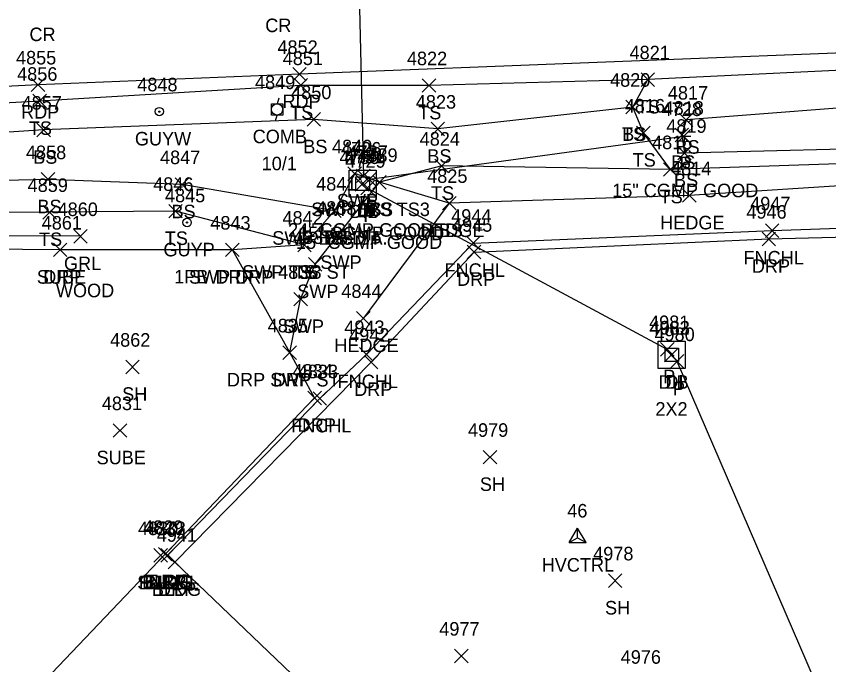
# Model space of a CAD drawing. Extents: x 1472233 to 1475777, y 540726 to 543442.
# Drawn here: x 1474968.2 to 1475088.3, y 541610.2 to 541706.1 of the extents above; entities that cross this region are included whole.
import ezdxf

# ---------------------------------------------------------------- set-up
doc = ezdxf.new("R2010")
doc.units = 0
for name, color, linetype in [('C_A', 7, 'Continuous'), ('C_I', 7, 'Continuous'), ('CPSM', 7, 'Continuous'), ('D_A', 7, 'Continuous'), ('D_C', 7, 'Continuous'), ('D_I', 7, 'Continuous'), ('D_TIC', 7, 'Continuous'), ('DCP', 7, 'Continuous'), ('DS', 7, 'Continuous'), ('L_A', 7, 'Continuous'), ('L_I', 7, 'Continuous'), ('L_TIC', 7, 'Continuous'), ('LAHR', 7, 'Continuous'), ('LBC', 7, 'Continuous'), ('LELB', 7, 'Continuous'), ('LFNC', 7, 'Continuous'), ('P_A', 7, 'Continuous'), ('P_I', 7, 'Continuous'), ('P_TIC', 7, 'Continuous'), ('PET', 7, 'Continuous'), ('R_A', 7, 'Continuous'), ('R_C', 7, 'Continuous'), ('R_I', 7, 'Continuous'), ('R_TIC', 7, 'Continuous'), ('RDP', 7, 'Continuous'), ('RGR', 7, 'Continuous'), ('RSW', 7, 'Continuous'), ('U_A', 7, 'Continuous'), ('U_C', 7, 'Continuous'), ('U_I', 7, 'Continuous'), ('U_TIC', 7, 'Continuous'), ('UP', 7, 'Continuous'), ('UPGW', 7, 'Continuous')]:
    doc.layers.add(name, color=color, linetype=linetype)

msp = doc.modelspace()

# ---------------------------------------------------------------- linework, layer by layer
at = {"layer": 'CPSM'}
for p, q in [((1475049.92, 541628.28), (1475051.17, 541630.44)), ((1475052.42, 541628.28), (1475051.17, 541630.44)), ((1475051.17, 541629), (1475051.17, 541630.44)), ((1475049.92, 541628.28), (1475051.17, 541629)), ((1475049.92, 541628.28), (1475052.42, 541628.28)), ((1475051.17, 541629), (1475051.17, 541629)), ((1475051.17, 541629), (1475052.42, 541628.28))]:
    msp.add_line(p, q, dxfattribs=at)
at = {"layer": 'D_TIC'}
for points in [[(1475065.87, 541687.33), (1475067.87, 541689.33)], [(1475067.87, 541687.33), (1475065.87, 541689.33)], [(1475018.51, 541681.49), (1475020.51, 541683.49)], [(1475020.51, 541681.49), (1475018.51, 541683.49)], [(1475019.42, 541680.98), (1475021.42, 541682.98)], [(1475021.42, 541680.98), (1475019.42, 541682.98)], [(1475018.31, 541680.24), (1475020.31, 541682.24)], [(1475020.31, 541680.24), (1475018.31, 541682.24)], [(1475019.12, 541679.69), (1475021.12, 541681.69)], [(1475021.12, 541679.69), (1475019.12, 541681.69)], [(1475063.45, 541655.84), (1475065.45, 541657.84)], [(1475065.45, 541655.84), (1475063.45, 541657.84)], [(1475064.04, 541655.02), (1475066.04, 541657.02)], [(1475066.04, 541655.02), (1475064.04, 541657.02)], [(1475064.89, 541654.07), (1475066.89, 541656.07)], [(1475066.89, 541654.07), (1475064.89, 541656.07)]]:
    msp.add_lwpolyline(points, dxfattribs=at)
at = {"layer": 'DCP'}
for points in [[(1475018.28, 541734.12), (1475019.51, 541682.49)], [(1475020.42, 541681.98), (1475066.87, 541688.33)], [(1475020.12, 541680.69), (1475064.45, 541656.84)], [(1475100.14, 541575.69), (1475065.89, 541655.07)]]:
    msp.add_lwpolyline(points, dxfattribs=at)
at = {"layer": 'DS'}
for p, q in [((1475017.41, 541683.34), (1475021.41, 541683.34)), ((1475017.41, 541679.34), (1475017.41, 541683.34)), ((1475018.41, 541680.34), (1475018.41, 541682.34)), ((1475018.41, 541682.34), (1475020.41, 541682.34)), ((1475020.41, 541682.34), (1475020.41, 541680.34)), ((1475021.41, 541683.34), (1475021.41, 541679.34)), ((1475019.41, 541681.34), (1475019.41, 541681.34)), ((1475019.41, 541681.34), (1475019.41, 541681.34)), ((1475020.41, 541680.34), (1475018.41, 541680.34)), ((1475021.41, 541679.34), (1475017.41, 541679.34)), ((1475063.1, 541658.04), (1475067.1, 541658.04)), ((1475063.1, 541654.04), (1475063.1, 541658.04)), ((1475067.1, 541658.04), (1475067.1, 541654.04)), ((1475064.1, 541655.04), (1475064.1, 541657.04)), ((1475064.1, 541657.04), (1475066.1, 541657.04)), ((1475065.1, 541656.04), (1475065.1, 541656.04)), ((1475065.1, 541656.04), (1475065.1, 541656.04)), ((1475066.1, 541657.04), (1475066.1, 541655.04)), ((1475066.1, 541655.04), (1475064.1, 541655.04)), ((1475067.1, 541654.04), (1475063.1, 541654.04))]:
    msp.add_line(p, q, dxfattribs=at)
at = {"layer": 'L_TIC'}
for points in [[(1475009.27, 541694.86), (1475011.27, 541696.86)], [(1475011.27, 541694.86), (1475009.27, 541696.86)], [(1475028.2, 541694.84), (1475030.2, 541696.84)], [(1475030.2, 541694.84), (1475028.2, 541696.84)], [(1475060.55, 541695.71), (1475062.55, 541697.71)], [(1475062.55, 541695.71), (1475060.55, 541697.71)], [(1475060.55, 541695.71), (1475062.55, 541697.71)], [(1475062.55, 541695.71), (1475060.55, 541697.71)], [(1474970.64, 541692.54), (1474972.64, 541694.54)], [(1474972.64, 541692.54), (1474970.64, 541694.54)], [(1475058.33, 541691.66), (1475060.33, 541693.66)], [(1475060.33, 541691.66), (1475058.33, 541693.66)], [(1475058.33, 541691.66), (1475060.33, 541693.66)], [(1475060.33, 541691.66), (1475058.33, 541693.66)], [(1475011.18, 541689.83), (1475013.18, 541691.83)], [(1475013.18, 541689.83), (1475011.18, 541691.83)], [(1475066.21, 541689.76), (1475068.21, 541691.76)], [(1475068.21, 541689.76), (1475066.21, 541691.76)], [(1474971.24, 541688.28), (1474973.24, 541690.28)], [(1474973.24, 541688.28), (1474971.24, 541690.28)], [(1475029.52, 541688.42), (1475031.52, 541690.42)], [(1475031.52, 541688.42), (1475029.52, 541690.42)], [(1475059.9, 541687.85), (1475061.9, 541689.85)], [(1475061.9, 541687.85), (1475059.9, 541689.85)], [(1475065.58, 541687.52), (1475067.58, 541689.52)], [(1475067.58, 541687.52), (1475065.58, 541689.52)], [(1475065.99, 541684.85), (1475067.99, 541686.85)], [(1475067.99, 541684.85), (1475065.99, 541686.85)], [(1475065.99, 541684.85), (1475067.99, 541686.85)], [(1475067.99, 541684.85), (1475065.99, 541686.85)], [(1475030.09, 541682.95), (1475032.09, 541684.95)], [(1475032.09, 541682.95), (1475030.09, 541684.95)], [(1475063.89, 541682.43), (1475065.89, 541684.43)], [(1475065.89, 541682.43), (1475063.89, 541684.43)], [(1475063.89, 541682.43), (1475065.89, 541684.43)], [(1475065.89, 541682.43), (1475063.89, 541684.43)], [(1474971.88, 541680.96), (1474973.88, 541682.96)], [(1474973.88, 541680.96), (1474971.88, 541682.96)], [(1475020.88, 541680.54), (1475022.88, 541682.54)], [(1475022.88, 541680.54), (1475020.88, 541682.54)], [(1475020.88, 541680.54), (1475022.88, 541682.54)], [(1475022.88, 541680.54), (1475020.88, 541682.54)], [(1474991.7, 541680.22), (1474993.7, 541682.22)], [(1474993.7, 541680.22), (1474991.7, 541682.22)], [(1475066.69, 541678.58), (1475068.69, 541680.58)], [(1475068.69, 541678.58), (1475066.69, 541680.58)], [(1475031.2, 541677.45), (1475033.2, 541679.45)], [(1475033.2, 541677.45), (1475031.2, 541679.45)], [(1475031.2, 541677.45), (1475033.2, 541679.45)], [(1475033.2, 541677.45), (1475031.2, 541679.45)], [(1474972.14, 541676.11), (1474974.14, 541678.11)], [(1474974.14, 541676.11), (1474972.14, 541678.11)], [(1474990.74, 541676.27), (1474992.74, 541678.27)], [(1474992.74, 541676.27), (1474990.74, 541678.27)], [(1475014.23, 541676.31), (1475016.23, 541678.31)], [(1475016.23, 541676.31), (1475014.23, 541678.31)], [(1475078.95, 541673.39), (1475080.95, 541675.39)], [(1475080.95, 541673.39), (1475078.95, 541675.39)], [(1475009.81, 541671.28), (1475011.81, 541673.28)], [(1475011.81, 541671.28), (1475009.81, 541673.28)], [(1475034.75, 541671.56), (1475036.75, 541673.56)], [(1475036.75, 541671.56), (1475034.75, 541673.56)], [(1475018.51, 541660.44), (1475020.51, 541662.44)], [(1475020.51, 541660.44), (1475018.51, 541662.44)], [(1475018.95, 541655.11), (1475020.95, 541657.11)], [(1475020.95, 541655.11), (1475018.95, 541657.11)], [(1474984.37, 541653.24), (1474986.37, 541655.24)], [(1474986.37, 541653.24), (1474984.37, 541655.24)], [(1475012.07, 541648.58), (1475014.07, 541650.58)], [(1475014.07, 541648.58), (1475012.07, 541650.58)], [(1475037.24, 541639.92), (1475039.24, 541641.92)], [(1475039.24, 541639.92), (1475037.24, 541641.92)], [(1474989.21, 541625.57), (1474991.21, 541627.57)], [(1474991.21, 541625.57), (1474989.21, 541627.57)], [(1474989.21, 541625.57), (1474991.21, 541627.57)], [(1474991.21, 541625.57), (1474989.21, 541627.57)], [(1474989.55, 541625.39), (1474991.55, 541627.39)], [(1474991.55, 541625.39), (1474989.55, 541627.39)], [(1474989.55, 541625.39), (1474991.55, 541627.39)], [(1474991.55, 541625.39), (1474989.55, 541627.39)], [(1474990.65, 541624.41), (1474992.65, 541626.41)], [(1474992.65, 541624.41), (1474990.65, 541626.41)], [(1475055.74, 541621.66), (1475057.74, 541623.66)], [(1475057.74, 541621.66), (1475055.74, 541623.66)], [(1475032.99, 541610.54), (1475034.99, 541612.54)], [(1475034.99, 541610.54), (1475032.99, 541612.54)]]:
    msp.add_lwpolyline(points, dxfattribs=at)
at = {"layer": 'LAHR'}
msp.add_lwpolyline([(1475167.13, 541642.5), (1475144.28, 541680.63), (1475105.26, 541681.99), (1475067.69, 541679.58), (1475032.2, 541678.45), (1475019.51, 541661.44)], dxfattribs=at)
at = {"layer": 'LBC'}
for points in [[(1474990.21, 541626.57), (1474968.51, 541603.82), (1474968.59, 541603.6), (1474998.66, 541574.82)], [(1474990.21, 541626.57), (1474990.55, 541626.39), (1474991.65, 541625.41), (1475020.42, 541597.87), (1475020.46, 541597.55), (1474998.66, 541574.82)]]:
    msp.add_lwpolyline(points, dxfattribs=at)
at = {"layer": 'LELB'}
for points in [[(1475199.81, 541701.36), (1475141.98, 541699.66), (1475100.64, 541698.61), (1475061.55, 541696.71), (1475029.2, 541695.84), (1475010.27, 541695.86), (1474971.64, 541693.54), (1474942.67, 541691.89), (1474925.6, 541691.06), (1474919.59, 541685.61), (1474919.21, 541677.06)], [(1475199.8, 541698.42), (1475139.88, 541693.97), (1475100.4, 541693.32), (1475067.21, 541690.76), (1475066.58, 541688.52), (1475066.99, 541685.85)], [(1475064.89, 541683.43), (1475060.9, 541688.85), (1475059.33, 541692.66), (1475061.55, 541696.71)], [(1475059.33, 541692.66), (1475030.52, 541689.42), (1475012.18, 541690.83), (1474972.24, 541689.28), (1474943.7, 541687.35), (1474927.75, 541685.38), (1474927.75, 541679.96)], [(1475144.28, 541680.63), (1475142.83, 541685.97), (1475102.85, 541684.73), (1475064.89, 541683.43), (1475031.09, 541683.95), (1475021.88, 541681.54)], [(1475142.83, 541685.97), (1475102.14, 541686.75), (1475066.99, 541685.85)], [(1475015.23, 541677.31), (1474992.7, 541681.22), (1474972.88, 541681.96), (1474944.58, 541681.29), (1474927.75, 541679.96)], [(1475032.2, 541678.45), (1475021.88, 541681.54)], [(1475010.81, 541672.28), (1474991.74, 541677.27), (1474973.14, 541677.11), (1474945.15, 541676.9), (1474919.21, 541677.06)]]:
    msp.add_lwpolyline(points, dxfattribs=at)
at = {"layer": 'LFNC'}
msp.add_lwpolyline([(1474990.55, 541626.39), (1475013.07, 541649.58), (1475019.95, 541656.11), (1475035.75, 541672.56), (1475079.95, 541674.39), (1475112.45, 541675.55), (1475140.07, 541676.21), (1475156.92, 541640.53)], dxfattribs=at)
at = {"layer": 'P_TIC'}
for points in [[(1475009.06, 541696.51), (1475011.06, 541698.51)], [(1475011.06, 541696.51), (1475009.06, 541698.51)], [(1474970.41, 541694.95), (1474972.41, 541696.95)], [(1474972.41, 541694.95), (1474970.41, 541696.95)]]:
    msp.add_lwpolyline(points, dxfattribs=at)
at = {"layer": 'PET'}
msp.add_lwpolyline([(1475199.87, 541704.91), (1475142.34, 541702.28), (1475100.63, 541701.04), (1475010.06, 541697.51), (1474971.41, 541695.95), (1474942.26, 541694.47), (1474927.08, 541693.58), (1474896.83, 541691.6), (1474867.55, 541689.7), (1474842.5, 541687.47), (1474802.06, 541680.87), (1474754.46, 541664.77), (1474730.61, 541650.46), (1474718.96, 541639.59), (1474715.34, 541631.99), (1474714.77, 541622.13), (1474717.31, 541611.08)], dxfattribs=at)
at = {"layer": 'R_TIC'}
for points in [[(1475017.22, 541681.82), (1475019.22, 541683.82)], [(1475019.22, 541681.82), (1475017.22, 541683.82)], [(1475020.88, 541680.54), (1475022.88, 541682.54)], [(1475022.88, 541680.54), (1475020.88, 541682.54)], [(1475014.23, 541676.31), (1475016.23, 541678.31)], [(1475016.23, 541676.31), (1475014.23, 541678.31)], [(1474976.69, 541672.55), (1474978.69, 541674.55)], [(1474978.69, 541672.55), (1474976.69, 541674.55)], [(1475014.79, 541672.73), (1475016.79, 541674.73)], [(1475016.79, 541672.73), (1475014.79, 541674.73)], [(1475078.45, 541672.16), (1475080.45, 541674.16)], [(1475080.45, 541672.16), (1475078.45, 541674.16)], [(1475009.81, 541671.28), (1475011.81, 541673.28)], [(1475011.81, 541671.28), (1475009.81, 541673.28)], [(1474973.69, 541670.55), (1474975.69, 541672.55)], [(1474975.69, 541670.55), (1474973.69, 541672.55)], [(1474999.14, 541670.55), (1475001.14, 541672.55)], [(1475001.14, 541670.55), (1474999.14, 541672.55)], [(1474999.14, 541670.55), (1475001.14, 541672.55)], [(1475001.14, 541670.55), (1474999.14, 541672.55)], [(1475034.87, 541670.23), (1475036.87, 541672.23)], [(1475036.87, 541670.23), (1475034.87, 541672.23)], [(1475011.37, 541668.42), (1475013.37, 541670.42)], [(1475013.37, 541668.42), (1475011.37, 541670.42)], [(1475009.23, 541663.26), (1475011.23, 541665.26)], [(1475011.23, 541663.26), (1475009.23, 541665.26)], [(1475007.62, 541655.36), (1475009.62, 541657.36)], [(1475009.62, 541655.36), (1475007.62, 541657.36)], [(1475007.62, 541655.36), (1475009.62, 541657.36)], [(1475009.62, 541655.36), (1475007.62, 541657.36)], [(1475019.66, 541653.96), (1475021.66, 541655.96)], [(1475021.66, 541653.96), (1475019.66, 541655.96)], [(1475011.3, 541648.67), (1475013.3, 541650.67)], [(1475013.3, 541648.67), (1475011.3, 541650.67)], [(1474989.21, 541625.57), (1474991.21, 541627.57)], [(1474991.21, 541625.57), (1474989.21, 541627.57)], [(1474990.65, 541624.41), (1474992.65, 541626.41)], [(1474992.65, 541624.41), (1474990.65, 541626.41)]]:
    msp.add_lwpolyline(points, dxfattribs=at)
at = {"layer": 'RDP'}
for points in [[(1474990.21, 541626.57), (1475012.3, 541649.67), (1475008.62, 541656.36), (1475000.14, 541671.55), (1474974.69, 541671.55), (1474946.87, 541671.79), (1474913.42, 541671.91), (1474913.95, 541678.4), (1474916.04, 541685.07), (1474920.27, 541689.76), (1474927.08, 541693.58)], [(1474991.65, 541625.41), (1475020.66, 541654.96), (1475035.87, 541671.23), (1475079.45, 541673.16), (1475112.77, 541674.01), (1475132.39, 541674.05), (1475140.92, 541668.65), (1475155.22, 541640.25)]]:
    msp.add_lwpolyline(points, dxfattribs=at)
at = {"layer": 'RGR'}
msp.add_lwpolyline([(1474977.69, 541673.55), (1474946.44, 541673.62), (1474918.36, 541674.39)], dxfattribs=at)
at = {"layer": 'RSW'}
msp.add_lwpolyline([(1475008.62, 541656.36), (1475010.23, 541664.26), (1475012.37, 541669.42), (1475015.79, 541673.73), (1475021.88, 541681.54), (1475018.22, 541682.82), (1475015.23, 541677.31), (1475010.81, 541672.28), (1475000.14, 541671.55)], dxfattribs=at)
at = {"layer": 'U_TIC'}
for points in [[(1474973.69, 541670.55), (1474975.69, 541672.55)], [(1474975.69, 541670.55), (1474973.69, 541672.55)], [(1474982.54, 541643.86), (1474984.54, 541645.86)], [(1474984.54, 541643.86), (1474982.54, 541645.86)], [(1474988.54, 541625.39), (1474990.54, 541627.39)], [(1474990.54, 541625.39), (1474988.54, 541627.39)]]:
    msp.add_lwpolyline(points, dxfattribs=at)
at = {"layer": 'UP'}
for p, q in [((1475005.92, 541691.48), (1475005.92, 541693.14)), ((1475005.92, 541693.14), (1475007.59, 541693.14)), ((1475007, 541693.98), (1475006.75, 541693.14)), ((1475007.59, 541693.14), (1475007.59, 541691.48)), ((1475006.75, 541692.31), (1475006.75, 541692.31)), ((1475007.59, 541691.48), (1475005.92, 541691.48)), ((1475006.5, 541690.64), (1475006.75, 541691.48))]:
    msp.add_line(p, q, dxfattribs=at)
msp.add_circle((1475006.75, 541692.31), 0.833, dxfattribs=at)
at = {"layer": 'UPGW'}
for centre, radius in [((1474989.34, 541691.98), 0.625), ((1474989.34, 541691.98), 0.0833), ((1474993.44, 541675.59), 0.625), ((1474993.44, 541675.59), 0.0833)]:
    msp.add_circle(centre, radius, dxfattribs=at)

# ---------------------------------------------------------------- texts
at = {"layer": 'C_A'}
msp.add_text('HVCTRL', height=2, dxfattribs=at).set_placement((1475045.87, 541624))
at = {"layer": 'C_I'}
msp.add_text('46', height=2, dxfattribs=at).set_placement((1475049.65, 541632))
at = {"layer": 'D_A'}
for s, p in [('P', (1475066.24, 541683.33)), ('P', (1475018.89, 541677.49)), ('P', (1475019.8, 541676.98)), ('DIB', (1475017.41, 541676.24)), ('DI', (1475018.47, 541676.34)), ('P', (1475019.5, 541675.69)), ('P', (1475063.82, 541651.84)), ('DIB', (1475063.14, 541651.02)), ('DI', (1475064.16, 541651.04)), ('P', (1475065.27, 541650.07))]:
    msp.add_text(s, height=2, dxfattribs=at).set_placement(p)
at = {"layer": 'D_C'}
for s, p in [('15" CGMP GOOD', (1475056.29, 541679.33)), ('24" CGMP GOOD', (1475008.37, 541673.49)), ('15" CGMP GOOD', (1475009.85, 541672.98)), ("2' DIA.", (1475015.13, 541672.34)), ('15" CGMP GOOD', (1475009.54, 541671.69)), ('2X2', (1475062.68, 541647.04))]:
    msp.add_text(s, height=2, dxfattribs=at).set_placement(p)
at = {"layer": 'D_I'}
for s, p in [('4728', (1475063.61, 541691.33)), ('4726', (1475016.2, 541685.49)), ('4730', (1475015.97, 541684.24)), ('4731', (1475016.72, 541684.34)), ('4727', (1475017.16, 541684.98)), ('4729', (1475016.85, 541683.69)), ('4981', (1475061.75, 541659.84)), ('4982', (1475061.78, 541659.02)), ('4983', (1475061.84, 541659.04)), ('4980', (1475062.54, 541658.07))]:
    msp.add_text(s, height=2, dxfattribs=at).set_placement(p)
at = {"layer": 'L_A'}
for s, p in [('TS', (1475059.96, 541691.71)), ('TS', (1475059.96, 541691.71)), ('TS', (1475008.68, 541690.86)), ('TS', (1475027.61, 541690.84)), ('TS', (1474970.05, 541688.54)), ('TS', (1475057.74, 541687.66)), ('BS', (1475057.77, 541687.66)), ('BS', (1475010.62, 541685.83)), ('BS', (1475065.65, 541685.76)), ('BS', (1474970.69, 541684.28)), ('BS', (1475028.96, 541684.42)), ('TS', (1475059.31, 541683.85)), ('BS', (1475065.02, 541683.52)), ('BS', (1475065.43, 541680.85)), ('BS', (1475065.43, 541680.85)), ('TS', (1475029.5, 541678.95)), ('TS', (1475063.3, 541678.43)), ('TS', (1475063.3, 541678.43)), ('BS', (1474971.32, 541676.96)), ('BS', (1474991.14, 541676.22)), ('TS', (1475020.29, 541676.54)), ('BS', (1475020.32, 541676.54)), ('HEDGE', (1475063.39, 541674.58)), ('HEDGE', (1475027.9, 541673.45)), ('BS', (1475030.64, 541673.45)), ('TS', (1474971.55, 541672.11)), ('TS', (1474990.15, 541672.27)), ('BS', (1475013.67, 541672.31)), ('FNCHL', (1475075.7, 541669.39)), ('TS', (1475009.22, 541667.28)), ('FNCHL', (1475031.5, 541667.56)), ('HEDGE', (1475015.21, 541656.44)), ('FNCHL', (1475015.7, 541651.11)), ('SH', (1474983.85, 541649.24)), ('FNCHL', (1475008.82, 541644.58)), ('SH', (1475036.73, 541635.92)), ('BLDG', (1474986.8, 541621.57)), ('BLDG', (1474986.8, 541621.57)), ('FNCHL', (1474986.3, 541621.39)), ('BLDG', (1474987.14, 541621.39)), ('BLDG', (1474988.24, 541620.41)), ('SH', (1475055.23, 541617.66))]:
    msp.add_text(s, height=2, dxfattribs=at).set_placement(p)
at = {"layer": 'L_I'}
for s, p in [('4821', (1475058.86, 541699.71)), ('4821', (1475058.86, 541699.71)), ('4851', (1475007.58, 541698.86)), ('4822', (1475025.94, 541698.84)), ('4856', (1474968.32, 541696.54)), ('4820', (1475055.98, 541695.66)), ('4820', (1475055.98, 541695.66)), ('4850', (1475008.83, 541693.83)), ('4817', (1475064.52, 541693.76)), ('4857', (1474968.98, 541692.28)), ('4823', (1475027.26, 541692.42)), ('4816', (1475058.15, 541691.85)), ('4818', (1475063.89, 541691.52)), ('4819', (1475064.29, 541688.85)), ('4819', (1475064.29, 541688.85)), ('4824', (1475027.83, 541686.95)), ('4815', (1475062.19, 541686.43)), ('4815', (1475062.19, 541686.43)), ('4858', (1474969.62, 541684.96)), ('4847', (1474989.44, 541684.22)), ('4839', (1475018.62, 541684.54)), ('4839', (1475018.62, 541684.54)), ('4825', (1475028.94, 541681.45)), ('4825', (1475028.94, 541681.45)), ('4814', (1475065, 541682.58)), ('4846', (1474988.43, 541680.27)), ('4841', (1475012.53, 541680.31)), ('4859', (1474969.87, 541680.11)), ('4947', (1475076.69, 541677.39)), ('4944', (1475032.49, 541675.56)), ('4842', (1475007.55, 541675.28)), ('4844', (1475016.25, 541664.44)), ('4943', (1475016.69, 541659.11)), ('4862', (1474982.06, 541657.24)), ('4833', (1475009.81, 541652.58)), ('4979', (1475034.97, 541643.92)), ('4829', (1474986.95, 541629.57)), ('4829', (1474986.95, 541629.57)), ('4832', (1474987.29, 541629.39)), ('4832', (1474987.29, 541629.39)), ('4941', (1474988.96, 541628.41)), ('4978', (1475053.48, 541625.66)), ('4977', (1475030.73, 541614.54)), ('4976', (1475057.55, 541610.38))]:
    msp.add_text(s, height=2, dxfattribs=at).set_placement(p)
at = {"layer": 'P_A'}
for s, p in [('CR', (1475005, 541703.73)), ('CR', (1474970.14, 541702.4)), ('RDP', (1475007.55, 541692.51)), ('RDP', (1474968.9, 541690.95))]:
    msp.add_text(s, height=2, dxfattribs=at).set_placement(p)
at = {"layer": 'P_I'}
for s, p in [('4852', (1475006.8, 541700.51)), ('4855', (1474968.15, 541698.95))]:
    msp.add_text(s, height=2, dxfattribs=at).set_placement(p)
at = {"layer": 'R_A'}
for s, p in [('SWP', (1475015.58, 541677.82)), ('SWP BS3 TS3', (1475011.8, 541676.54)), ('SWP BS3 ST', (1475006.04, 541672.31)), ('GRL', (1474975.24, 541668.55)), ('SWP', (1475013.15, 541668.73)), ('SWP TS3 ST', (1475001.59, 541667.28)), ('DRP', (1475076.94, 541668.16)), ('DRP', (1474972.18, 541666.55)), ('SWP DRP', (1474993.72, 541666.55)), ('DRP', (1474997.63, 541666.55)), ('DRP', (1475033.36, 541666.23)), ('SWP', (1475009.73, 541664.42)), ('SWP', (1475007.59, 541659.26)), ('DRP SWP ST', (1474999.34, 541651.36)), ('DRP', (1475006.11, 541651.36)), ('DRP', (1475018.15, 541649.96)), ('DRP', (1475009.79, 541644.67)), ('DRP', (1474987.7, 541621.57)), ('DRP', (1474989.14, 541620.41))]:
    msp.add_text(s, height=2, dxfattribs=at).set_placement(p)
at = {"layer": 'R_C'}
msp.add_text('WOOD', height=2, dxfattribs=at).set_placement((1474974.05, 541664.55))
at = {"layer": 'R_I'}
for s, p in [('4840', (1475014.87, 541685.82)), ('4839', (1475018.62, 541684.54)), ('4841', (1475012.53, 541680.31)), ('4838', (1475012.53, 541676.73)), ('4860', (1474974.3, 541676.55)), ('4946', (1475076.13, 541676.16)), ('4861', (1474971.95, 541674.55)), ('4843', (1474996.88, 541674.55)), ('4843', (1474996.88, 541674.55)), ('4842', (1475007.55, 541675.28)), ('4945', (1475032.61, 541674.23)), ('4837', (1475009.11, 541672.42)), ('4836', (1475006.91, 541667.26)), ('4835', (1475005.36, 541659.36)), ('4835', (1475005.36, 541659.36)), ('4942', (1475017.4, 541657.96)), ('4834', (1475009.04, 541652.67)), ('4829', (1474986.95, 541629.57)), ('4941', (1474988.96, 541628.41))]:
    msp.add_text(s, height=2, dxfattribs=at).set_placement(p)
at = {"layer": 'U_A'}
for s, p in [('GUYW', (1474985.73, 541686.98)), ('COMB', (1475003.14, 541687.31)), ('GUYP', (1474989.95, 541670.59)), ('SUBE', (1474971.23, 541666.55)), ('SUBE', (1474980.07, 541639.86)), ('SUBE', (1474986.07, 541621.39))]:
    msp.add_text(s, height=2, dxfattribs=at).set_placement(p)
at = {"layer": 'U_C'}
for s, p in [('10/1', (1475004.47, 541683.31)), ('1PB', (1474991.54, 541666.59))]:
    msp.add_text(s, height=2, dxfattribs=at).set_placement(p)
at = {"layer": 'U_I'}
for s, p in [('4848', (1474986.08, 541694.98)), ('4849', (1475003.48, 541695.31)), ('4845', (1474990.18, 541678.59)), ('4861', (1474971.95, 541674.55)), ('4831', (1474980.84, 541647.86)), ('4830', (1474986.19, 541629.39))]:
    msp.add_text(s, height=2, dxfattribs=at).set_placement(p)

doc.saveas('drawing.dxf')
